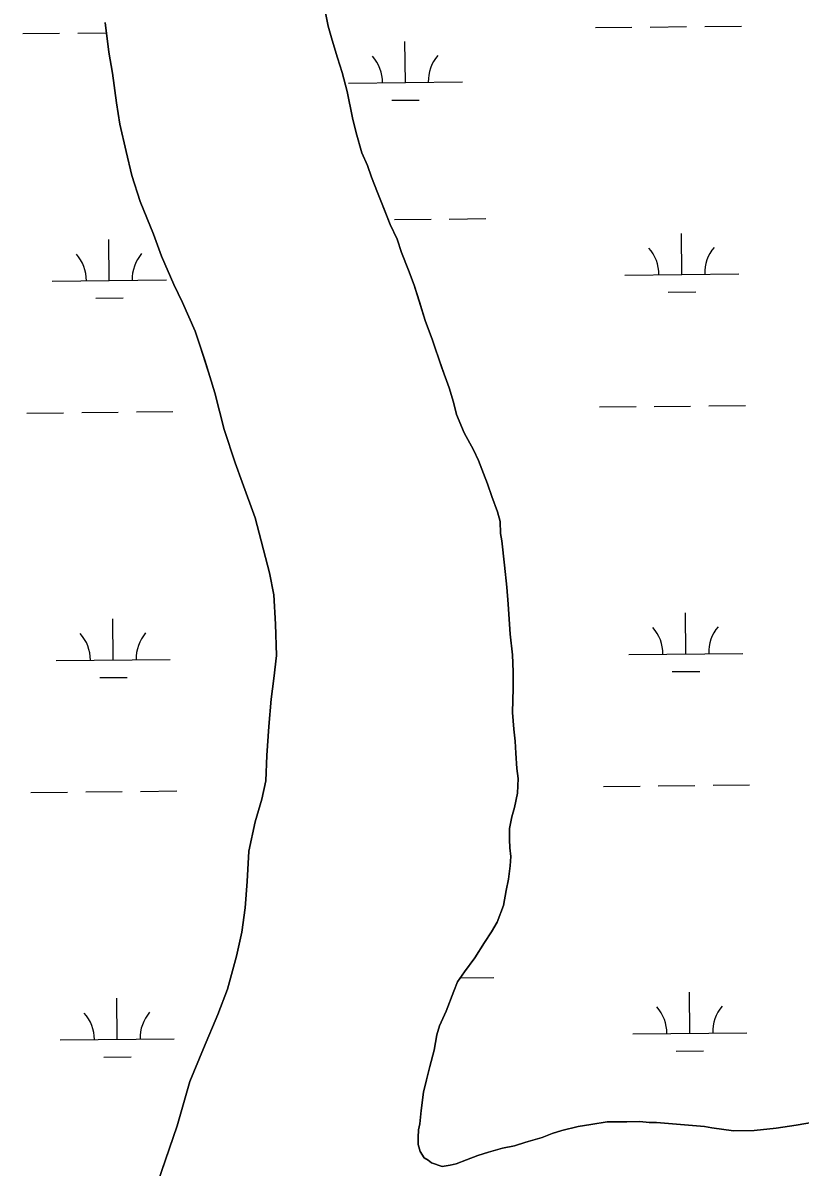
# Model space of a CAD drawing. Extents: x 3734862 to 3772949, y 391520 to 417239.
# Drawn here: x 3764766 to 3765447, y 406659 to 407663 of the extents above; entities that cross this region are included whole.
import ezdxf

# ---------------------------------------------------------------- set-up
doc = ezdxf.new("R2010")
doc.units = 0
doc.layers.add('V-TOPO-SHOR', color=7, linetype='Continuous')
doc.layers.add('V-WETL-SWMP', color=7, linetype='Continuous')

msp = doc.modelspace()

# ---------------------------------------------------------------- linework, layer by layer
at = {"layer": 'V-TOPO-SHOR'}
for p, q in [((3765030, 407675.6), (3765033.4, 407659.7)), ((3764841.1, 407637), (3764837.7, 407663)), ((3765033.4, 407659.7), (3765036.8, 407647.3)), ((3765036.8, 407647.3), (3765041.4, 407631.9)), ((3764844.2, 407618.5), (3764841.1, 407637)), ((3765041.4, 407631.9), (3765045.6, 407619.1)), ((3764847.6, 407592.6), (3764844.2, 407618.5)), ((3765045.6, 407619.1), (3765049.8, 407602.5)), ((3765049.8, 407602.5), (3765054.7, 407579.3)), ((3764850.7, 407573.7), (3764847.6, 407592.6)), ((3765054.7, 407579.3), (3765057.8, 407566.1)), ((3764856.1, 407549.7), (3764850.7, 407573.7)), ((3765057.8, 407566.1), (3765062.7, 407548.7)), ((3764861.1, 407528.8), (3764856.1, 407549.7)), ((3765062.7, 407548.7), (3765067.7, 407537.5)), ((3764868.5, 407506), (3764861.1, 407528.8)), ((3765067.7, 407537.5), (3765071.1, 407527.4)), ((3765071.1, 407527.4), (3765076.5, 407513.9)), ((3765076.5, 407513.9), (3765082.2, 407499.2)), ((3764880.2, 407477.3), (3764868.5, 407506)), ((3765082.2, 407499.2), (3765087.6, 407485.7)), ((3765087.6, 407485.7), (3765093.7, 407472.9)), ((3764887.2, 407458), (3764880.2, 407477.3)), ((3765093.7, 407472.9), (3765097.6, 407461.3)), ((3765097.6, 407461.3), (3765103.7, 407445.8)), ((3764898.1, 407433.2), (3764887.2, 407458)), ((3765103.7, 407445.8), (3765108.6, 407432.6)), ((3764905.5, 407417.4), (3764898.1, 407433.2)), ((3765108.6, 407432.6), (3765113.2, 407417.9)), ((3764916.8, 407392.2), (3764905.5, 407417.4)), ((3765113.2, 407417.9), (3765118.2, 407401.7)), ((3765118.2, 407401.7), (3765124.7, 407384.3)), ((3764925, 407366.7), (3764916.8, 407392.2)), ((3765124.7, 407384.3), (3765132.7, 407361.1)), ((3764933.9, 407338.3), (3764925, 407366.7)), ((3765132.7, 407361.1), (3765139.2, 407342.5)), ((3764942.1, 407306.1), (3764933.9, 407338.3)), ((3765139.2, 407342.5), (3765143, 407330.1)), ((3765143, 407330.1), (3765145.7, 407319.3)), ((3765145.7, 407319.3), (3765152.6, 407303)), ((3764951.8, 407276.9), (3764942.1, 407306.1)), ((3765152.6, 407303), (3765160.6, 407288.3)), ((3765160.6, 407288.3), (3765164.9, 407279)), ((3765164.9, 407279), (3765169.4, 407267.4)), ((3764958, 407260), (3764951.8, 407276.9)), ((3764969.3, 407228.5), (3764958, 407260)), ((3765169.4, 407267.4), (3765172.9, 407258.5)), ((3765172.9, 407258.5), (3765176.7, 407247.3)), ((3765176.7, 407247.3), (3765181.7, 407233.8)), ((3764981.7, 407180.5), (3764969.3, 407228.5)), ((3765181.7, 407233.8), (3765184, 407225.3)), ((3765184, 407225.3), (3765184.3, 407214.8)), ((3765184.3, 407214.8), (3765185.4, 407208.3)), ((3765185.4, 407208.3), (3765187.7, 407187)), ((3764985.5, 407161.2), (3764981.7, 407180.5)), ((3765187.7, 407187), (3765189.9, 407167.7)), ((3764987, 407135.3), (3764985.5, 407161.2)), ((3765189.9, 407167.7), (3765191, 407153)), ((3765191, 407153), (3765191.8, 407139.9)), ((3765191.8, 407139.9), (3765192.9, 407126.7)), ((3764988.1, 407107.8), (3764987, 407135.3)), ((3765192.9, 407126.7), (3765194.7, 407108.5)), ((3764985.6, 407087.7), (3764988.1, 407107.8)), ((3765194.7, 407108.5), (3765195.4, 407093.5)), ((3764983.2, 407069.7), (3764985.6, 407087.7)), ((3765195.4, 407093.5), (3765195.4, 407079.2)), ((3765195.4, 407079.2), (3765194.9, 407057.9)), ((3764981.2, 407045.7), (3764983.2, 407069.7)), ((3765194.9, 407057.9), (3765196, 407043.3)), ((3764979.5, 407020.2), (3764981.2, 407045.7)), ((3765196, 407043.3), (3765197.1, 407032.8)), ((3765197.1, 407032.8), (3765197.9, 407022.4)), ((3764978.6, 406998.1), (3764979.5, 407020.2)), ((3765197.9, 407022.4), (3765198.6, 407008.9)), ((3765198.6, 407008.9), (3765199.7, 407000)), ((3764975, 406982), (3764978.6, 406998.1)), ((3765199.7, 407000), (3765199.3, 406987.2)), ((3765199.3, 406987.2), (3765196.5, 406974.5)), ((3764969.4, 406962), (3764975, 406982)), ((3765196.5, 406974.5), (3765194.2, 406966.4)), ((3764963.8, 406936.5), (3764969.4, 406962)), ((3765194.2, 406966.4), (3765192.2, 406956.3)), ((3765192.2, 406956.3), (3765192.2, 406946.7)), ((3765192.2, 406946.7), (3765192.5, 406939.3)), ((3765192.5, 406939.3), (3765193.3, 406931.6)), ((3764962.2, 406909.8), (3764963.8, 406936.5)), ((3765193.3, 406931.6), (3765192.9, 406923.5)), ((3765192.9, 406923.5), (3765191.3, 406911.9)), ((3764960.5, 406886.6), (3764962.2, 406909.8)), ((3765191.3, 406911.9), (3765189.3, 406901.9)), ((3765189.3, 406901.9), (3765186.9, 406888.7)), ((3765186.9, 406888.7), (3765181.5, 406874.1)), ((3764957.7, 406865.4), (3764960.5, 406886.6)), ((3765181.5, 406874.1), (3765176.4, 406865.6)), ((3764952.9, 406844.2), (3764957.7, 406865.4)), ((3765176.4, 406865.6), (3765170.2, 406856.4)), ((3765170.2, 406856.4), (3765161.7, 406842.9)), ((3764944.9, 406815.5), (3764952.9, 406844.2)), ((3765161.7, 406842.9), (3765152.7, 406830.5)), ((3765152.7, 406830.5), (3765146.5, 406821.7)), ((3765146.5, 406821.7), (3765143.4, 406813.6)), ((3764936.6, 406793.1), (3764944.9, 406815.5)), ((3765143.4, 406813.6), (3765136.8, 406796.2)), ((3764923.9, 406763.3), (3764936.6, 406793.1)), ((3765136.8, 406796.2), (3765130.9, 406783.1)), ((3765130.9, 406783.1), (3765128.6, 406775.4)), ((3765128.6, 406775.4), (3765126.2, 406761.9)), ((3764912, 406734.3), (3764923.9, 406763.3)), ((3765126.2, 406761.9), (3765122.3, 406747.6)), ((3765122.3, 406747.6), (3765119.5, 406736)), ((3764900.8, 406695.4), (3764912, 406734.3)), ((3765119.5, 406736), (3765116.8, 406725.2)), ((3765116.8, 406725.2), (3765114.8, 406709)), ((3765114.8, 406709), (3765113.6, 406697.4)), ((3765113.6, 406697.4), (3765112.4, 406692)), ((3765252.3, 406694.9), (3765263.5, 406696.8)), ((3765263.5, 406696.8), (3765277.8, 406699.1)), ((3765277.8, 406699.1), (3765286.3, 406699.1)), ((3765286.3, 406699.1), (3765295.2, 406699)), ((3765295.2, 406699), (3765306.4, 406699.4)), ((3765306.4, 406699.4), (3765314.5, 406698.6)), ((3765314.5, 406698.6), (3765321.1, 406698.5)), ((3765321.1, 406698.5), (3765363.2, 406694.9)), ((3765443.5, 406696.1), (3765458.6, 406698.8)), ((3764879.8, 406634.1), (3764900.8, 406695.4)), ((3765112.4, 406692), (3765112, 406685.4)), ((3765220.9, 406685.4), (3765229.5, 406688.8)), ((3765229.5, 406688.8), (3765238, 406691.5)), ((3765238, 406691.5), (3765252.3, 406694.9)), ((3765363.2, 406694.9), (3765369.7, 406693.7)), ((3765369.7, 406693.7), (3765388.6, 406691.3)), ((3765388.6, 406691.3), (3765406.8, 406691.6)), ((3765406.8, 406691.6), (3765426.1, 406693.5)), ((3765426.1, 406693.5), (3765443.5, 406696.1)), ((3765112, 406685.4), (3765112, 406679.2)), ((3765112, 406679.2), (3765113.9, 406673)), ((3765186.1, 406675.9), (3765196.6, 406678.1)), ((3765196.6, 406678.1), (3765206.6, 406681.2)), ((3765206.6, 406681.2), (3765220.9, 406685.4)), ((3765113.9, 406673), (3765117.3, 406667.6)), ((3765117.3, 406667.6), (3765120.8, 406665.3)), ((3765154.4, 406665.6), (3765164.5, 406669.4)), ((3765164.5, 406669.4), (3765173.8, 406672.4)), ((3765173.8, 406672.4), (3765186.1, 406675.9)), ((3765120.8, 406665.3), (3765123.9, 406663)), ((3765123.9, 406663), (3765133.1, 406659.8)), ((3765133.1, 406659.8), (3765140.1, 406661)), ((3765140.1, 406661), (3765145.5, 406662.1)), ((3765145.5, 406662.1), (3765154.4, 406665.6))]:
    msp.add_line(p, q, dxfattribs=at)
for points in [[(3765154.4, 406665.6), (3765145.5, 406662.1), (3765140.1, 406661), (3765133.1, 406659.8), (3765123.9, 406663), (3765120.8, 406665.3), (3765117.3, 406667.6), (3765113.9, 406673), (3765112, 406679.2), (3765112, 406685.4), (3765112.4, 406692), (3765113.6, 406697.4), (3765114.8, 406709), (3765116.8, 406725.2), (3765119.5, 406736), (3765122.3, 406747.6), (3765126.2, 406761.9), (3765128.6, 406775.4), (3765130.9, 406783.1), (3765136.8, 406796.2), (3765143.4, 406813.6), (3765146.5, 406821.7), (3765152.7, 406830.5), (3765161.7, 406842.9), (3765170.2, 406856.4), (3765176.4, 406865.6), (3765181.5, 406874.1), (3765186.9, 406888.7), (3765189.3, 406901.9), (3765191.3, 406911.9), (3765192.9, 406923.5), (3765193.3, 406931.6), (3765192.5, 406939.3), (3765192.2, 406946.7), (3765192.2, 406956.3), (3765194.2, 406966.4), (3765196.5, 406974.5), (3765199.3, 406987.2), (3765199.7, 407000), (3765198.6, 407008.9), (3765197.9, 407022.4), (3765197.1, 407032.8), (3765196, 407043.3), (3765194.9, 407057.9), (3765195.4, 407079.2), (3765195.4, 407093.5), (3765194.7, 407108.5), (3765192.9, 407126.7), (3765191.8, 407139.9), (3765191, 407153), (3765189.9, 407167.7), (3765187.7, 407187), (3765185.4, 407208.3), (3765184.3, 407214.8), (3765184, 407225.3), (3765181.7, 407233.8), (3765176.7, 407247.3), (3765172.9, 407258.5), (3765169.4, 407267.4), (3765164.9, 407279), (3765160.6, 407288.3), (3765152.6, 407303), (3765145.7, 407319.3), (3765143, 407330.1), (3765139.2, 407342.5), (3765132.7, 407361.1), (3765124.7, 407384.3), (3765118.2, 407401.7), (3765113.2, 407417.9), (3765108.6, 407432.6), (3765103.7, 407445.8), (3765097.5, 407461.3), (3765093.7, 407472.9), (3765087.6, 407485.7), (3765082.2, 407499.2), (3765076.5, 407513.9), (3765071.1, 407527.4), (3765067.7, 407537.5), (3765062.7, 407548.7), (3765057.8, 407566.1), (3765054.7, 407579.3), (3765049.8, 407602.5), (3765045.6, 407619.1), (3765041.4, 407631.9), (3765036.8, 407647.3), (3765033.4, 407659.7), (3765030, 407675.6)], [(3764837.7, 407663), (3764841.1, 407637), (3764844.2, 407618.5), (3764847.6, 407592.6), (3764850.7, 407573.7), (3764856.1, 407549.7), (3764861.1, 407528.8), (3764868.5, 407506), (3764880.2, 407477.3), (3764887.2, 407458), (3764898.1, 407433.2), (3764905.5, 407417.4), (3764916.8, 407392.2), (3764925, 407366.7), (3764933.9, 407338.3), (3764942.1, 407306.1), (3764951.8, 407276.9), (3764958, 407260), (3764969.3, 407228.5), (3764981.7, 407180.5), (3764985.5, 407161.2), (3764987, 407135.3), (3764988.1, 407107.8), (3764985.6, 407087.7), (3764983.2, 407069.7), (3764981.2, 407045.7), (3764979.5, 407020.2), (3764978.6, 406998.1), (3764975, 406982), (3764969.4, 406962), (3764963.8, 406936.5), (3764962.2, 406909.8), (3764960.5, 406886.6), (3764957.7, 406865.4), (3764952.9, 406844.2)], [(3764952.9, 406844.2), (3764944.9, 406815.5), (3764936.6, 406793.1), (3764923.9, 406763.3), (3764912, 406734.3), (3764900.8, 406695.4), (3764879.8, 406634.1)], [(3765458.6, 406698.8), (3765443.5, 406696.1), (3765426.1, 406693.5), (3765406.8, 406691.6), (3765388.6, 406691.3), (3765369.7, 406693.7), (3765363.2, 406694.9), (3765321.1, 406698.5), (3765314.5, 406698.6), (3765306.4, 406699.4), (3765295.2, 406699), (3765286.3, 406699.1), (3765277.8, 406699.1), (3765263.5, 406696.8), (3765252.3, 406694.9), (3765238, 406691.5), (3765229.5, 406688.8), (3765220.9, 406685.4), (3765206.6, 406681.2), (3765196.6, 406678.1), (3765186.1, 406675.9), (3765173.8, 406672.4), (3765164.5, 406669.4), (3765154.4, 406665.6)]]:
    msp.add_lwpolyline(points, dxfattribs=at)
at = {"layer": 'V-WETL-SWMP'}
for p, q in [((3765315.5, 407658.9), (3765347.5, 407659.3)), ((3765363.5, 407659.4), (3765395.5, 407659.8)), ((3764765.7, 407653.1), (3764797.7, 407653.5)), ((3764813.7, 407653.6), (3764838.9, 407653.9)), ((3765267.5, 407658.4), (3765299.5, 407658.8)), ((3765101, 407610.2), (3765100.6, 407646.2)), ((3765051, 407609.7), (3765151, 407610.8)), ((3765089.1, 407594.7), (3765113.1, 407594.9)), ((3765091.4, 407490.1), (3765123.4, 407490.4)), ((3765139.4, 407490.6), (3765171.4, 407490.9)), ((3764841.4, 407436.7), (3764841, 407472.7)), ((3765343.2, 407442), (3765342.9, 407478)), ((3765293.2, 407441.4), (3765393.2, 407442.5)), ((3764791.4, 407436.1), (3764891.4, 407437.2)), ((3764829.5, 407421.1), (3764853.5, 407421.4)), ((3765331.4, 407426.4), (3765355.4, 407426.7)), ((3764769.2, 407320.5), (3764801.2, 407320.8)), ((3764817.2, 407321), (3764849.2, 407321.3)), ((3764865.2, 407321.5), (3764897.2, 407321.8)), ((3765271.1, 407325.8), (3765303.1, 407326.1)), ((3765319.1, 407326.3), (3765351, 407326.6)), ((3765367, 407326.8), (3765399, 407327.1)), ((3764844.9, 407104), (3764844.5, 407140)), ((3765346.8, 407109.3), (3765346.4, 407145.3)), ((3765296.8, 407108.8), (3765396.7, 407109.8)), ((3764794.9, 407103.5), (3764894.9, 407104.5)), ((3764833, 407088.5), (3764857, 407088.7)), ((3765334.9, 407093.8), (3765358.9, 407094)), ((3764772.7, 406987.8), (3764804.7, 406988.1)), ((3764820.7, 406988.3), (3764852.7, 406988.7)), ((3764868.7, 406988.8), (3764900.7, 406989.2)), ((3765274.6, 406993.1), (3765306.6, 406993.4)), ((3765322.6, 406993.6), (3765354.6, 406994)), ((3765370.6, 406994.1), (3765402.6, 406994.5)), ((3765149, 406825.3), (3765178.4, 406825.6)), ((3764848.4, 406771.4), (3764848, 406807.4)), ((3765350.3, 406776.7), (3765349.9, 406812.7)), ((3765300.3, 406776.1), (3765400.3, 406777.2)), ((3764798.4, 406770.8), (3764898.4, 406771.9)), ((3765338.4, 406761.1), (3765362.4, 406761.4)), ((3764836.5, 406755.8), (3764860.5, 406756))]:
    msp.add_line(p, q, dxfattribs=at)
for points in [[(3765406.8, 406691.6), (3765388.6, 406691.3), (3765369.7, 406693.7), (3765363.2, 406694.9), (3765321.1, 406698.5), (3765314.5, 406698.6), (3765306.4, 406699.4), (3765295.2, 406699), (3765277.8, 406699.1), (3765263.5, 406696.8), (3765252.3, 406694.9), (3765238, 406691.5), (3765229.5, 406688.8), (3765220.9, 406685.4), (3765196.6, 406678.1), (3765186.1, 406675.9), (3765173.8, 406672.4), (3765164.5, 406669.4), (3765154.4, 406665.6), (3765145.5, 406662.1), (3765140.1, 406661), (3765133.1, 406659.8), (3765123.9, 406663), (3765120.8, 406665.3), (3765117.3, 406667.6), (3765113.9, 406673.1), (3765112, 406679.2), (3765112, 406685.4), (3765112.4, 406692), (3765113.6, 406697.4), (3765114.8, 406709), (3765116.8, 406725.2), (3765119.5, 406736), (3765122.3, 406747.6), (3765126.2, 406761.9), (3765128.6, 406775.4), (3765130.9, 406783.1), (3765136.8, 406796.2), (3765146.5, 406821.7), (3765152.7, 406830.5), (3765161.7, 406842.9), (3765170.2, 406856.4), (3765176.4, 406865.6), (3765181.5, 406874.1), (3765186.9, 406888.7), (3765189.3, 406901.9), (3765191.3, 406911.9), (3765192.9, 406923.5), (3765193.3, 406931.6), (3765192.5, 406939.3), (3765192.2, 406946.7), (3765192.2, 406956.3), (3765194.2, 406966.4), (3765196.5, 406974.5), (3765199.3, 406987.2), (3765199.7, 407000), (3765198.6, 407008.9), (3765197.9, 407022.4), (3765197.1, 407032.8), (3765196, 407043.3), (3765194.9, 407057.9), (3765195.4, 407079.2), (3765195.4, 407093.5), (3765194.7, 407108.5), (3765192.9, 407126.7), (3765191.8, 407139.9), (3765191, 407153), (3765189.9, 407167.7), (3765187.7, 407187), (3765185.5, 407208.3), (3765184.3, 407214.8), (3765184, 407225.3), (3765181.7, 407233.8), (3765176.7, 407247.3), (3765172.9, 407258.5), (3765164.9, 407279), (3765160.6, 407288.3), (3765152.6, 407303), (3765145.7, 407319.3), (3765143, 407330.1), (3765139.2, 407342.5), (3765124.7, 407384.3), (3765118.2, 407401.7), (3765108.6, 407432.6), (3765103.7, 407445.8), (3765097.5, 407461.3), (3765093.7, 407472.9), (3765087.6, 407485.7), (3765071.1, 407527.4), (3765067.7, 407537.5), (3765062.7, 407548.7), (3765057.8, 407566.1), (3765054.7, 407579.3), (3765049.8, 407602.5), (3765045.6, 407619.1), (3765041.4, 407631.9), (3765036.8, 407647.3), (3765033.4, 407659.7), (3765030, 407675.6)], [(3764837.7, 407663), (3764841.1, 407637), (3764844.2, 407618.5), (3764847.6, 407592.6), (3764850.7, 407573.7), (3764856.1, 407549.7), (3764861.1, 407528.8), (3764868.5, 407506), (3764880.2, 407477.3), (3764887.2, 407458), (3764898.1, 407433.2), (3764905.5, 407417.4), (3764916.8, 407392.2), (3764933.9, 407338.3), (3764942.1, 407306.1), (3764951.8, 407276.9), (3764958, 407260), (3764969.3, 407228.5), (3764981.7, 407180.5), (3764985.5, 407161.2), (3764987, 407135.3), (3764988.1, 407107.8), (3764985.6, 407087.7), (3764983.2, 407069.7), (3764981.2, 407045.7), (3764979.5, 407020.2), (3764978.6, 406998.1), (3764975, 406982), (3764969.4, 406962), (3764963.8, 406936.5), (3764962.2, 406909.8), (3764960.5, 406886.6), (3764957.7, 406865.4), (3764952.9, 406844.2), (3764944.9, 406815.5), (3764936.6, 406793.1), (3764923.9, 406763.3), (3764912, 406734.3), (3764900.8, 406695.4), (3764879.8, 406634.1)], [(3765458.6, 406698.8), (3765443.5, 406696.1), (3765426.1, 406693.5), (3765406.8, 406691.6)]]:
    msp.add_lwpolyline(points, dxfattribs=at)
for centre, start, end in [((3765045.7, 407610.1), 359.8334, 41.377), ((3765156.2, 407611.3), 139.8334, 181.377), ((3764786.1, 407436.6), 359.8334, 41.377), ((3764896.6, 407437.7), 139.8334, 181.377), ((3765288, 407441.9), 359.8334, 41.377), ((3765398.5, 407443), 139.8334, 181.377), ((3764900.1, 407105.1), 139.8334, 181.377), ((3765291.5, 407109.2), 359.8334, 41.377), ((3765402, 407110.4), 139.8334, 181.377), ((3764789.6, 407103.9), 359.8334, 41.377), ((3765295, 406776.5), 359.8334, 41.377), ((3765405.5, 406777.7), 139.8334, 181.377), ((3764793.1, 406771.2), 359.8334, 41.377), ((3764903.6, 406772.4), 139.8334, 181.377)]:
    msp.add_arc(centre, 35.2, start, end, dxfattribs=at)

doc.saveas('drawing.dxf')
